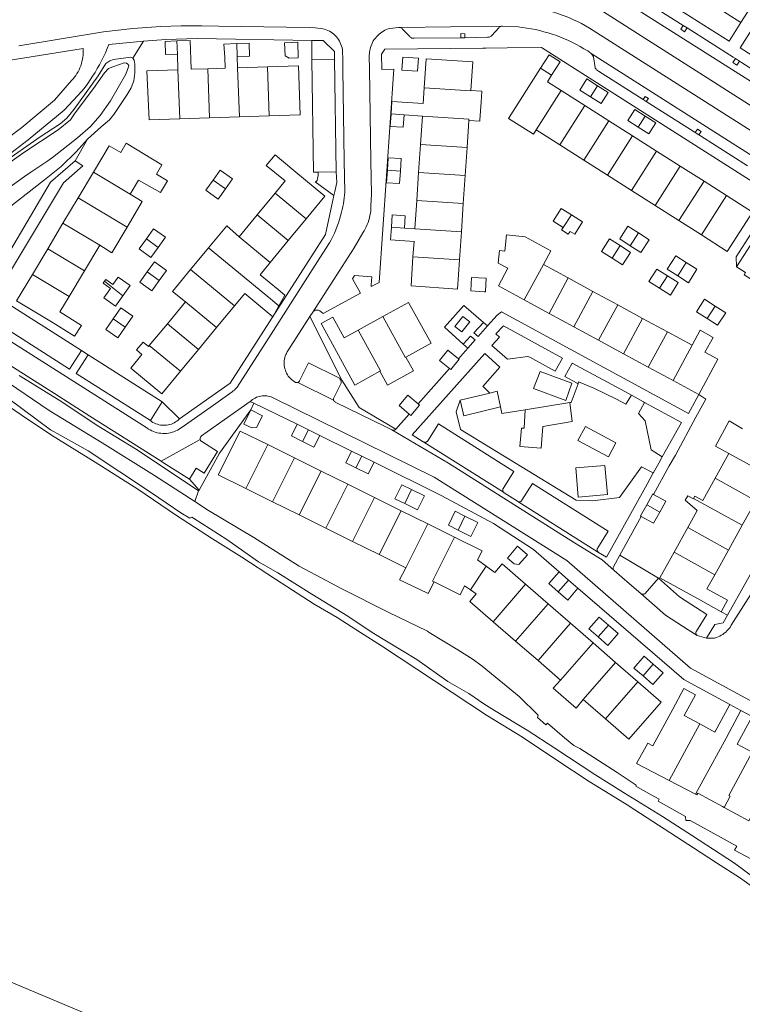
# Model space of a CAD drawing. Header units: metres. Extents: x 89888 to 94270, y 464165 to 468904.
# Tile 310 of 369: x 92801 to 92939, y 467279 to 467467. Entities that reach past the tile are written whole.
import ezdxf

# ---------------------------------------------------------------- set-up
doc = ezdxf.new("R2010")
doc.units = ezdxf.units.M
for name, color, linetype, lineweight in [('B_BEBOUWINGSGRENS_0', 251, 'CONTINUOUS', 13), ('B_TUSSENMUUR_0', 251, 'CONTINUOUS', 13), ('G_GRENS_ALGEMEEN_0', 251, 'CONTINUOUS', 13), ('T_CULTUURGRENS_0', 251, 'CONTINUOUS', 13), ('V_WEGGRENS_0', 251, 'CONTINUOUS', 13), ('W_WALBESCHERMING_LIJN_0', 251, 'CONTINUOUS', 13), ('W_WATERGRENS_0', 251, 'CONTINUOUS', 13)]:
    doc.layers.add(name, color=color, linetype=linetype, lineweight=lineweight)

msp = doc.modelspace()

# ---------------------------------------------------------------- linework, layer by layer
at = {"layer": 'B_BEBOUWINGSGRENS_0'}
for p, q in [((92943.13, 467473.79), (92938.73, 467466.89)), ((92938.73, 467466.89), (92933.51, 467470.22)), ((92830.87, 467460.87), (92830.97, 467457.87)), ((92842.41, 467458.24), (92842.33, 467460.37)), ((92874.02, 467460.28), (92873.85, 467457.79)), ((92887.03, 467453.89), (92887.4, 467459.39)), ((92902.01, 467460.7), (92900.4, 467458.17)), ((92848.12, 467458.43), (92842.41, 467458.24)), ((92900.4, 467458.17), (92894.28, 467448.55)), ((92911.29, 467454.8), (92909.27, 467456.09)), ((92908.89, 467451), (92904.34, 467453.89)), ((92913.47, 467448.09), (92908.89, 467451)), ((92831.34, 467448.49), (92837.05, 467448.68)), ((92837.05, 467448.68), (92842.76, 467448.87)), ((92842.76, 467448.87), (92848.46, 467449.06)), ((92874.28, 467449.24), (92877.77, 467448.99)), ((92877.77, 467448.99), (92877.41, 467443.58)), ((92886.31, 467442.99), (92886.65, 467448.16)), ((92918.01, 467445.2), (92913.47, 467448.09)), ((92917.07, 467448.17), (92919.08, 467446.89)), ((92899.56, 467446.38), (92904.09, 467443.49)), ((92922.6, 467442.29), (92918.01, 467445.2)), ((92877.41, 467443.58), (92877.05, 467438.21)), ((92885.95, 467437.62), (92886.31, 467442.99)), ((92904.09, 467443.49), (92908.67, 467440.57)), ((92927.12, 467439.41), (92922.6, 467442.29)), ((92908.67, 467440.57), (92913.2, 467437.69)), ((92814.81, 467438.24), (92811.9, 467433.35)), ((92871.07, 467438.64), (92870.91, 467436.23)), ((92877.05, 467438.21), (92876.69, 467432.81)), ((92931.69, 467436.51), (92927.12, 467439.41)), ((92885.59, 467432.23), (92885.95, 467437.62)), ((92913.2, 467437.69), (92917.78, 467434.77)), ((92936, 467433.77), (92931.69, 467436.51)), ((92917.78, 467434.77), (92922.31, 467431.89)), ((92811.9, 467433.35), (92808.98, 467428.46)), ((92849.58, 467434.23), (92846.14, 467430.06)), ((92876.69, 467432.81), (92876.33, 467427.42)), ((92885.23, 467426.84), (92885.59, 467432.23)), ((92922.31, 467431.89), (92926.87, 467428.99)), ((92846.14, 467430.06), (92842.71, 467425.9)), ((92852.07, 467425.14), (92855.51, 467429.32)), ((92926.87, 467428.99), (92931.17, 467426.25)), ((92808.98, 467428.46), (92806.06, 467423.58)), ((92876.33, 467427.42), (92874.34, 467427.56)), ((92919.13, 467426.61), (92917.11, 467427.91)), ((92848.64, 467420.97), (92852.07, 467425.14)), ((92884.87, 467421.46), (92885.23, 467426.84)), ((92915.61, 467424.18), (92913.59, 467425.47)), ((92937.91, 467420.1), (92941.96, 467426.45)), ((92806.06, 467423.58), (92803.14, 467418.68)), ((92813.09, 467419.36), (92816.01, 467424.26)), ((92836.83, 467423.78), (92833.38, 467419.61)), ((92875.97, 467422.05), (92875.6, 467416.46)), ((92928.28, 467420.93), (92926.26, 467422.21)), ((92810.17, 467414.47), (92813.09, 467419.36)), ((92905.67, 467417.99), (92900.93, 467420.57)), ((92910.42, 467415.41), (92905.67, 467417.99)), ((92820.45, 467414.55), (92821.86, 467416.52)), ((92889.57, 467415.36), (92889.84, 467415.35)), ((92897.27, 467413.8), (92902.02, 467411.22)), ((92915.15, 467412.84), (92910.42, 467415.41)), ((92832.4, 467413.4), (92828.96, 467409.23)), ((92838.37, 467408.49), (92841.81, 467412.67)), ((92919.9, 467410.26), (92915.15, 467412.84)), ((92820.9, 467408.58), (92822.36, 467410.65)), ((92870.21, 467410.62), (92865.48, 467408.01)), ((92902.02, 467411.22), (92906.77, 467408.64)), ((92924.66, 467407.68), (92919.9, 467410.26)), ((92828.96, 467409.23), (92825.5, 467405.04)), ((92834.92, 467404.32), (92838.37, 467408.49)), ((92906.77, 467408.64), (92911.5, 467406.07)), ((92929.4, 467405.1), (92924.66, 467407.68)), ((92831.46, 467400.12), (92834.92, 467404.32)), ((92874.6, 467402.86), (92879.42, 467405.51)), ((92911.5, 467406.07), (92916.25, 467403.49)), ((92916.25, 467403.49), (92921.01, 467400.91)), ((92921.01, 467400.91), (92925.75, 467398.33)), ((92925.75, 467398.33), (92930.67, 467395.66)), ((92853.82, 467389.98), (92855.96, 467388.92)), ((92855.96, 467388.92), (92858.12, 467387.85)), ((92853.29, 467383.55), (92848.19, 467386.08)), ((92858.4, 467381.02), (92853.29, 467383.55)), ((92864.21, 467384.84), (92866.16, 467383.87)), ((92866.16, 467383.87), (92868.51, 467382.71)), ((92933.79, 467379.65), (92936.41, 467384.39)), ((92863.5, 467378.49), (92858.4, 467381.02)), ((92868.59, 467375.97), (92863.5, 467378.49)), ((92843.98, 467377.67), (92849.09, 467375.14)), ((92849.09, 467375.14), (92854.2, 467372.61)), ((92873.72, 467373.43), (92868.59, 467375.97)), ((92874.38, 467374.78), (92876.82, 467373.57)), ((92941.58, 467375.34), (92938.97, 467370.64)), ((92854.2, 467372.61), (92859.3, 467370.08)), ((92878.82, 467370.91), (92873.72, 467373.43)), ((92883.93, 467368.37), (92878.82, 467370.91)), ((92882.74, 467370.64), (92884.59, 467369.72)), ((92938.97, 467370.64), (92936.35, 467365.9)), ((92859.3, 467370.08), (92864.39, 467367.56)), ((92925.95, 467365.5), (92928.56, 467370.21)), ((92864.39, 467367.56), (92869.52, 467365.02)), ((92869.52, 467365.02), (92874.62, 467362.49)), ((92923.24, 467360.6), (92925.95, 467365.5)), ((92936.35, 467365.9), (92933.74, 467361.18)), ((92903.93, 467361.73), (92905.75, 467360.15)), ((92901.82, 467355.61), (92897.53, 467359.34)), ((92905.75, 467360.15), (92907.55, 467358.58)), ((92906.13, 467351.87), (92901.82, 467355.61)), ((92891.31, 467352.18), (92895.61, 467348.46)), ((92910.43, 467348.13), (92906.13, 467351.87)), ((92895.61, 467348.46), (92899.92, 467344.73)), ((92914.73, 467344.39), (92910.43, 467348.13)), ((92911.41, 467349.26), (92913.28, 467347.64)), ((92899.92, 467344.73), (92904.23, 467341)), ((92919.02, 467340.66), (92914.73, 467344.39)), ((92918.26, 467343.31), (92920, 467341.79)), ((92908.54, 467337.27), (92912.84, 467333.56)), ((92936.64, 467336.32), (92938.75, 467335.17)), ((92938.75, 467335.17), (92940.86, 467334.03)), ((92912.84, 467333.56), (92917.29, 467329.71)), ((92930.04, 467319.14), (92924.99, 467321.77))]:
    msp.add_line(p, q, dxfattribs=at)
for points in [[(92830.79, 467463.38), (92828.52, 467463.3), (92828.61, 467460.8), (92830.87, 467460.87)], [(92836.69, 467458.06), (92833.5, 467457.95), (92833.32, 467463.46), (92830.79, 467463.38)], [(92842.24, 467462.87), (92839.79, 467462.77), (92839.93, 467460.27), (92840.01, 467458.16), (92836.69, 467458.06)], [(92842.33, 467460.37), (92844.69, 467460.47), (92844.59, 467462.96), (92842.24, 467462.87)], [(92852.29, 467460.06), (92854, 467460.12), (92853.9, 467463.12), (92851.4, 467463.04), (92851.49, 467460.54), (92852.29, 467460.06)], [(92873.85, 467457.79), (92876.85, 467457.59), (92877.01, 467460.08), (92874.02, 467460.28)], [(92887.4, 467459.39), (92878.51, 467459.98), (92878.14, 467454.4)], [(92902.51, 467456.83), (92904.12, 467459.36), (92902.01, 467460.7)], [(92830.97, 467457.87), (92825.06, 467457.68), (92825.45, 467448.3), (92831.34, 467448.49)], [(92848.46, 467449.06), (92854.38, 467449.25), (92854.05, 467458.62), (92848.12, 467458.43)], [(92904.34, 467453.89), (92901.71, 467455.56), (92902.51, 467456.83)], [(92909.27, 467456.09), (92907.93, 467453.98), (92909.96, 467452.69)], [(92878.14, 467454.4), (92877.94, 467451.4), (92871.95, 467451.8), (92871.79, 467449.42)], [(92888.99, 467451.65), (92889.12, 467453.67), (92889.13, 467453.75), (92887.03, 467453.89)], [(92909.96, 467452.69), (92911.98, 467451.4), (92913.32, 467453.51), (92911.29, 467454.8)], [(92886.65, 467448.16), (92888.74, 467448), (92888.76, 467448.26), (92888.99, 467451.65)], [(92920.42, 467449), (92918.41, 467450.28), (92917.07, 467448.17)], [(92871.79, 467449.42), (92871.63, 467447.01), (92874.12, 467446.84), (92874.28, 467449.24)], [(92894.28, 467448.55), (92899.02, 467445.53), (92899.56, 467446.38)], [(92919.08, 467446.89), (92921.12, 467445.59), (92922.46, 467447.7), (92920.42, 467449)], [(92820.08, 467441.99), (92817.85, 467443.32), (92814.81, 467438.24)], [(92821.85, 467434.03), (92823.44, 467436.7), (92827.66, 467434.36), (92828.97, 467436.58), (92826.85, 467437.88), (92827.88, 467439.65), (92821.09, 467443.79), (92820.08, 467441.99)], [(92853.15, 467438.56), (92849.62, 467441.57), (92847.89, 467439.51), (92851.51, 467436.57), (92849.58, 467434.23)], [(92873.56, 467438.46), (92873.72, 467440.85), (92871.23, 467441.02), (92871.07, 467438.64)], [(92840.08, 467435.03), (92841.45, 467436.96), (92839.09, 467438.65), (92837.71, 467436.72)], [(92855.51, 467429.32), (92859.08, 467433.65), (92853.15, 467438.56)], [(92870.91, 467436.23), (92873.4, 467436.07), (92873.56, 467438.46)], [(92837.71, 467436.72), (92836.34, 467434.79), (92838.7, 467433.1), (92840.08, 467435.03)], [(92821.25, 467427.7), (92824.16, 467432.65), (92821.85, 467434.03)], [(92931.17, 467426.25), (92936.13, 467423.09), (92940.96, 467430.62), (92936, 467433.77)], [(92906.28, 467430.09), (92904.35, 467431.31), (92902.82, 467428.89), (92904.73, 467427.68)], [(92874.34, 467427.56), (92874.49, 467429.91), (92872, 467430.08), (92871.84, 467427.73)], [(92904.73, 467427.68), (92904.42, 467427.19), (92905.7, 467426.38), (92906.04, 467426.91), (92906.93, 467426.35), (92908.44, 467428.73), (92906.28, 467430.09)], [(92816.01, 467424.26), (92818.35, 467422.78), (92821.25, 467427.7)], [(92827.18, 467423.85), (92828.57, 467425.78), (92826.33, 467427.4), (92824.94, 467425.47)], [(92842.71, 467425.9), (92840.31, 467427.99), (92836.83, 467423.78)], [(92871.84, 467427.73), (92871.68, 467425.29), (92876.17, 467424.99), (92875.97, 467422.05)], [(92917.11, 467427.91), (92915.53, 467425.46), (92917.55, 467424.16)], [(92824.94, 467425.47), (92823.54, 467423.54), (92825.78, 467421.92), (92827.18, 467423.85)], [(92900.93, 467420.57), (92902.36, 467423.21), (92897.41, 467425.9), (92893.88, 467426.28), (92893.55, 467423.12), (92892.55, 467423.23), (92892.3, 467420.85), (92894.14, 467419.85)], [(92913.59, 467425.47), (92912.05, 467423.06), (92914.07, 467421.77)], [(92917.55, 467424.16), (92919.57, 467422.85), (92921.15, 467425.3), (92919.13, 467426.61)], [(92914.07, 467421.77), (92916.09, 467420.48), (92917.63, 467422.89), (92915.61, 467424.18)], [(92875.6, 467416.46), (92884.5, 467415.87), (92884.87, 467421.46)], [(92926.26, 467422.21), (92924.65, 467419.65), (92926.67, 467418.37)], [(92827.38, 467417.49), (92828.81, 467419.44), (92826.52, 467421.11), (92825.1, 467419.15)], [(92833.38, 467419.61), (92829.91, 467415.41), (92832.4, 467413.4)], [(92850.3, 467412.64), (92851.46, 467414.7), (92850.17, 467415.76), (92846.7, 467418.62), (92848.64, 467420.97)], [(92894.14, 467419.85), (92892.32, 467416.49), (92897.27, 467413.8)], [(92924.68, 467418.4), (92922.62, 467419.7), (92921.11, 467417.32), (92923.17, 467416.01)], [(92926.67, 467418.37), (92928.7, 467417.09), (92930.31, 467419.65), (92928.28, 467420.93)], [(92945.42, 467417.18), (92944.31, 467415.43), (92944.14, 467415.54), (92939.33, 467418.6), (92939.6, 467419.02), (92937.91, 467420.1)], [(92803.14, 467418.68), (92800.1, 467413.6), (92807.13, 467409.38), (92811.16, 467406.86), (92812.51, 467408.9), (92808.38, 467411.48), (92810.17, 467414.47)], [(92821.86, 467416.52), (92819.57, 467418.17), (92818.55, 467416.75), (92817.2, 467417.72), (92816.94, 467417.36)], [(92825.1, 467419.15), (92823.67, 467417.2), (92825.96, 467415.53), (92827.38, 467417.49)], [(92889.84, 467415.35), (92889.84, 467415.44), (92889.99, 467417.93), (92887.16, 467418.1), (92887.01, 467415.52), (92889.57, 467415.36)], [(92923.17, 467416.01), (92925.23, 467414.71), (92926.74, 467417.1), (92924.68, 467418.4)], [(92816.94, 467417.36), (92816.68, 467416.99), (92818.07, 467415.99), (92816.78, 467414.2), (92819.03, 467412.58), (92820.45, 467414.55)], [(92841.81, 467412.67), (92843.76, 467415.03), (92847.21, 467412.17), (92849.13, 467410.57), (92850.3, 467412.64)], [(92933.8, 467412.61), (92931.79, 467413.91), (92930.26, 467411.52), (92932.27, 467410.22)], [(92822.36, 467410.65), (92820.05, 467412.27), (92818.6, 467410.19)], [(92879.42, 467405.51), (92875.11, 467413.32), (92870.21, 467410.62)], [(92932.27, 467410.22), (92934.28, 467408.93), (92935.82, 467411.31), (92933.8, 467412.61)], [(92818.6, 467410.19), (92817.15, 467408.12), (92819.45, 467406.5), (92820.9, 467408.58)], [(92865.48, 467408.01), (92862.77, 467406.52), (92860.6, 467410.46), (92858.41, 467409.25), (92860.58, 467405.31), (92864.83, 467397.49), (92869.65, 467400.14)], [(92931.82, 467403.79), (92933.4, 467406.61), (92930.93, 467407.99), (92929.4, 467405.1)], [(92825.5, 467405.04), (92825.36, 467404.86), (92824.33, 467405.71), (92823.04, 467404.22), (92824.1, 467403.34), (92821.96, 467400.74), (92827.92, 467395.83), (92831.46, 467400.12)], [(92869.65, 467400.14), (92871.1, 467397.49), (92871.23, 467397.56), (92875.95, 467400.15), (92876.05, 467400.21), (92874.6, 467402.86)], [(92882.99, 467400.64), (92881.06, 467402.22), (92882.67, 467404.19), (92884.68, 467402.54)], [(92884.68, 467402.54), (92884.83, 467402.42), (92883.22, 467400.46), (92882.99, 467400.64)], [(92930.67, 467395.66), (92934.32, 467402.43), (92931.82, 467403.79)], [(92875.21, 467391.94), (92873.3, 467393.55), (92874.98, 467395.55), (92876.97, 467393.87)], [(92876.97, 467393.87), (92877.2, 467393.67), (92875.53, 467391.68), (92875.21, 467391.94)], [(92844.91, 467392.72), (92843.58, 467390.03), (92845.11, 467389.28), (92846.04, 467389.37), (92847.15, 467391.61), (92844.91, 467392.72)], [(92854.85, 467386.68), (92852.71, 467387.74), (92853.82, 467389.98)], [(92936.41, 467384.39), (92933.87, 467385.77), (92936.47, 467390.61), (92939.03, 467389.12)], [(92848.19, 467386.08), (92842.91, 467388.69), (92838.7, 467380.29), (92843.98, 467377.67)], [(92858.12, 467387.85), (92857.01, 467385.61), (92854.85, 467386.68)], [(92865.05, 467381.63), (92863.1, 467382.59), (92864.21, 467384.84)], [(92868.51, 467382.71), (92867.4, 467380.47), (92865.05, 467381.63)], [(92875.7, 467377.47), (92873.85, 467378.39), (92872.52, 467375.7), (92874.38, 467374.78)], [(92929.69, 467375.78), (92929.92, 467376.23), (92931.43, 467375.41), (92933.79, 467379.65)], [(92876.82, 467373.57), (92878.15, 467376.26), (92875.7, 467377.47)], [(92920.71, 467374.55), (92921.88, 467376.64), (92922.01, 467376.56)], [(92922.01, 467376.56), (92924.37, 467375.24), (92923.21, 467373.17)], [(92928.56, 467370.21), (92930.35, 467373.44), (92928.07, 467375.44), (92928.57, 467376.31), (92929.65, 467375.7), (92929.69, 467375.78)], [(92919.67, 467372.35), (92919.52, 467372.43), (92920.71, 467374.55)], [(92885.91, 467372.41), (92884.07, 467373.33), (92882.74, 467370.64)], [(92884.59, 467369.72), (92887.04, 467368.51), (92888.37, 467371.2), (92885.91, 467372.41)], [(92923.21, 467373.17), (92922.02, 467371.03), (92919.67, 467372.35)], [(92890, 467362.82), (92888.33, 467364.01), (92889.21, 467365.76), (92883.93, 467368.37)], [(92896, 467366.64), (92894.03, 467364.37), (92895.32, 467363.25), (92896.25, 467363.11), (92897.89, 467364.99), (92896, 467366.64)], [(92897.53, 467359.34), (92893.05, 467363.24), (92891.66, 467361.63), (92890, 467362.82)], [(92874.62, 467362.49), (92873.41, 467360.21), (92878.61, 467357.71), (92878.89, 467357.58), (92880.03, 467359.81)], [(92903.78, 467357.88), (92901.96, 467359.47), (92903.93, 467361.73)], [(92933.74, 467361.18), (92932.23, 467358.47), (92936.17, 467356.29), (92934.96, 467354.1)], [(92880.03, 467359.81), (92885.01, 467357.34), (92885.85, 467359.03), (92886.96, 467358.26)], [(92934.96, 467354.1), (92931.02, 467356.28), (92923.24, 467360.6)], [(92886.96, 467358.26), (92888.07, 467357.49), (92886.82, 467356.06), (92891.31, 467352.18)], [(92907.55, 467358.58), (92905.58, 467356.32), (92903.78, 467357.88)], [(92913.38, 467351.53), (92911.62, 467353.05), (92909.65, 467350.79), (92911.41, 467349.26)], [(92913.28, 467347.64), (92915.25, 467349.9), (92913.38, 467351.53)], [(92921.96, 467344.06), (92920.23, 467345.57), (92918.26, 467343.31)], [(92920, 467341.79), (92921.88, 467340.16), (92923.85, 467342.42), (92921.96, 467344.06)], [(92904.23, 467341), (92902.82, 467339.48), (92907.19, 467335.6), (92908.54, 467337.27)], [(92917.29, 467329.71), (92923.47, 467336.79), (92919.02, 467340.66)], [(92924.99, 467321.77), (92918.77, 467325), (92920.94, 467328.95), (92921.87, 467328.42), (92925.69, 467335.44), (92927.84, 467339.39), (92930.04, 467338.2), (92927.89, 467334.25), (92930.88, 467332.62)], [(92930.88, 467332.62), (92933.77, 467331.05), (92936.64, 467336.32)], [(92940.86, 467334.03), (92937.99, 467328.76), (92940.89, 467327.18)], [(92935.52, 467316.63), (92935.24, 467316.77), (92930.46, 467319.34), (92930.3, 467319.01), (92930.04, 467319.14)], [(92941.4, 467316.19), (92940.24, 467314.06), (92935.52, 467316.63)]]:
    msp.add_lwpolyline(points, dxfattribs=at)
at = {"layer": 'B_TUSSENMUUR_0'}
for p, q in [((92830.79, 467463.38), (92830.87, 467460.87)), ((92842.24, 467462.87), (92842.33, 467460.37)), ((92830.97, 467457.87), (92831.34, 467448.49)), ((92836.69, 467458.06), (92837.05, 467448.68)), ((92842.41, 467458.24), (92842.76, 467448.87)), ((92848.12, 467458.43), (92848.46, 467449.06)), ((92900.4, 467458.17), (92902.51, 467456.83)), ((92904.34, 467453.89), (92899.56, 467446.38)), ((92911.29, 467454.8), (92909.96, 467452.69)), ((92908.89, 467451), (92904.09, 467443.49)), ((92871.79, 467449.42), (92874.28, 467449.24)), ((92913.47, 467448.09), (92908.67, 467440.57)), ((92920.42, 467449), (92919.08, 467446.89)), ((92918.01, 467445.2), (92913.2, 467437.69)), ((92877.41, 467443.58), (92886.31, 467442.99)), ((92922.6, 467442.29), (92917.78, 467434.77)), ((92814.81, 467438.24), (92821.85, 467434.03)), ((92871.07, 467438.64), (92873.56, 467438.46)), ((92877.05, 467438.21), (92885.95, 467437.62)), ((92927.12, 467439.41), (92922.31, 467431.89)), ((92837.71, 467436.72), (92840.08, 467435.03)), ((92931.69, 467436.51), (92926.87, 467428.99)), ((92811.9, 467433.35), (92821.25, 467427.7)), ((92849.58, 467434.23), (92855.51, 467429.32)), ((92885.59, 467432.23), (92876.69, 467432.81)), ((92936, 467433.77), (92931.17, 467426.25)), ((92846.14, 467430.06), (92852.07, 467425.14)), ((92906.28, 467430.09), (92904.73, 467427.68)), ((92808.98, 467428.46), (92816.01, 467424.26)), ((92871.84, 467427.73), (92874.34, 467427.56)), ((92876.33, 467427.42), (92885.23, 467426.84)), ((92824.94, 467425.47), (92827.18, 467423.85)), ((92842.71, 467425.9), (92848.64, 467420.97)), ((92919.13, 467426.61), (92917.55, 467424.16)), ((92806.06, 467423.58), (92813.09, 467419.36)), ((92915.61, 467424.18), (92914.07, 467421.77)), ((92884.87, 467421.46), (92875.97, 467422.05)), ((92841.81, 467412.67), (92833.38, 467419.61)), ((92900.93, 467420.57), (92897.27, 467413.8)), ((92928.28, 467420.93), (92926.67, 467418.37)), ((92810.17, 467414.47), (92803.14, 467418.68)), ((92825.1, 467419.15), (92827.38, 467417.49)), ((92905.67, 467417.99), (92902.02, 467411.22)), ((92924.68, 467418.4), (92923.17, 467416.01)), ((92816.94, 467417.36), (92820.45, 467414.55)), ((92910.42, 467415.41), (92906.77, 467408.64)), ((92832.4, 467413.4), (92838.37, 467408.49)), ((92915.15, 467412.84), (92911.5, 467406.07)), ((92933.8, 467412.61), (92932.27, 467410.22)), ((92818.6, 467410.19), (92820.9, 467408.58)), ((92919.9, 467410.26), (92916.25, 467403.49)), ((92828.96, 467409.23), (92834.92, 467404.32)), ((92924.66, 467407.68), (92921.01, 467400.91)), ((92825.5, 467405.04), (92831.46, 467400.12)), ((92929.4, 467405.1), (92925.75, 467398.33)), ((92854.85, 467386.68), (92855.96, 467388.92)), ((92843.98, 467377.67), (92848.19, 467386.08)), ((92849.09, 467375.14), (92853.29, 467383.55)), ((92865.05, 467381.63), (92866.16, 467383.87)), ((92936.41, 467384.39), (92944.2, 467380.08)), ((92854.2, 467372.61), (92858.4, 467381.02)), ((92859.3, 467370.08), (92863.5, 467378.49)), ((92933.79, 467379.65), (92941.58, 467375.34)), ((92875.7, 467377.47), (92874.38, 467374.78)), ((92864.39, 467367.56), (92868.59, 467375.97)), ((92929.69, 467375.78), (92938.97, 467370.64)), ((92873.72, 467373.43), (92869.52, 467365.02)), ((92885.91, 467372.41), (92884.59, 467369.72)), ((92878.82, 467370.91), (92874.62, 467362.49)), ((92928.56, 467370.21), (92936.35, 467365.9)), ((92933.74, 467361.18), (92925.95, 467365.5)), ((92890, 467362.82), (92886.96, 467358.26)), ((92897.53, 467359.34), (92891.31, 467352.18)), ((92905.75, 467360.15), (92903.78, 467357.88)), ((92901.82, 467355.61), (92895.61, 467348.46)), ((92906.13, 467351.87), (92899.92, 467344.73)), ((92911.41, 467349.26), (92913.38, 467351.53)), ((92910.43, 467348.13), (92904.23, 467341)), ((92914.73, 467344.39), (92908.54, 467337.27)), ((92920, 467341.79), (92921.96, 467344.06)), ((92912.84, 467333.56), (92919.02, 467340.66)), ((92924.99, 467321.77), (92930.88, 467332.62))]:
    msp.add_line(p, q, dxfattribs=at)
for points in [[(92878.14, 467454.4), (92887.03, 467453.81), (92887.03, 467453.89)], [(92886.65, 467448.16), (92886.67, 467448.4), (92877.77, 467448.99)], [(92836.83, 467423.78), (92848.69, 467413.97), (92850.3, 467412.64)], [(92870.21, 467410.62), (92874.49, 467402.8), (92874.6, 467402.86)], [(92869.65, 467400.14), (92869.75, 467400.2), (92865.48, 467408.01)], [(92920.71, 467374.55), (92920.85, 467374.47), (92923.21, 467373.17)], [(92883.93, 467368.37), (92879.73, 467359.96), (92880.03, 467359.81)], [(92938.75, 467335.17), (92935.89, 467329.9), (92930.04, 467319.14)], [(92935.52, 467316.63), (92936.65, 467318.77), (92936.4, 467318.91), (92940.89, 467327.18)]]:
    msp.add_lwpolyline(points, dxfattribs=at)
at = {"layer": 'G_GRENS_ALGEMEEN_0'}
msp.add_line((92834.94, 467377.23), (92834.2, 467375.17), dxfattribs=at)
for points in [[(92822.35, 467460.1), (92822.58, 467459.69), (92822.74, 467458.93), (92822.73, 467457.29), (92822.55, 467455.75), (92822.05, 467454.42), (92821.29, 467453.09), (92818.73, 467449.29), (92817.9, 467448.27), (92816.28, 467446.91), (92813.69, 467444.57)], [(92909.66, 467321.56), (92903.49, 467325.64), (92896.94, 467330.05), (92890.23, 467334.15), (92869.94, 467347.59), (92865.91, 467350.08), (92861.45, 467352.96), (92857.06, 467355.53), (92849.68, 467360.35), (92843.18, 467364.54), (92837.57, 467368.05), (92830.69, 467372.49), (92823.28, 467377.58), (92815.15, 467382.72), (92806.81, 467387.92), (92800.96, 467391.77), (92793.62, 467396.76), (92786.2, 467401.27), (92782.08, 467403.94), (92780.24, 467405.12), (92778.88, 467405.89), (92778.2, 467406.03), (92778, 467406.06)], [(92971.42, 467281.92), (92970.13, 467282.48), (92968.85, 467283.18), (92964.72, 467286.05), (92958.69, 467289.92), (92953.15, 467293.56), (92947.98, 467296.89), (92941.85, 467300.79), (92938.49, 467303.2), (92934.04, 467306.04), (92929.63, 467308.91), (92917.33, 467316.85), (92917.3, 467316.92), (92909.66, 467321.56)]]:
    msp.add_lwpolyline(points, dxfattribs=at)
at = {"layer": 'T_CULTUURGRENS_0'}
for p, q in [((92856.59, 467459.84), (92856.58, 467463.48)), ((92838.92, 467384.42), (92835.03, 467377.37))]:
    msp.add_line(p, q, dxfattribs=at)
for points in [[(92797.16, 467439.79), (92804.6, 467445.03), (92808.41, 467447.53), (92809.69, 467448.61), (92811.11, 467450.31), (92815.71, 467456.7), (92817.2, 467459.05), (92817.93, 467459.56), (92818.65, 467459.82), (92821.94, 467460.27), (92822.35, 467460.1)], [(92813.69, 467444.57), (92811.51, 467442.16), (92808.62, 467439.35), (92805.45, 467436.78), (92796.96, 467430.12)], [(92857.79, 467438.25), (92857.83, 467437.62), (92857.69, 467437.05), (92857.61, 467436.67), (92857.45, 467436.47), (92857.27, 467436.37), (92860.84, 467433.76)], [(92856.24, 467410.61), (92862.33, 467398.41), (92865.64, 467393.19), (92872.67, 467389.03)], [(92907.59, 467397.74), (92907.65, 467398.13), (92910.56, 467396.88), (92914.91, 467394.81), (92916.71, 467393.81), (92917.82, 467395.53)], [(92921.97, 467380.67), (92919.68, 467381.8), (92915.51, 467375.99), (92910.36, 467375.3), (92907.22, 467375.44), (92885.09, 467389), (92884.21, 467392.34), (92885.02, 467394.6)], [(92920.27, 467394.17), (92919.13, 467392.03), (92920.39, 467390.61)], [(92920.39, 467390.61), (92921.54, 467385.06), (92923.66, 467383.75)]]:
    msp.add_lwpolyline(points, dxfattribs=at)
at = {"layer": 'V_WEGGRENS_0'}
for p, q in [((92910.87, 467474.51), (92978.13, 467431.82)), ((92938.73, 467466.89), (92936.47, 467463.35)), ((92873.38, 467465.94), (92892.9, 467466.18)), ((92885.9, 467464.76), (92885.89, 467463.99)), ((92927.69, 467466.36), (92928.45, 467465.87)), ((92938.57, 467462.03), (92940.82, 467465.56)), ((92817.76, 467462.7), (92824.37, 467463.34)), ((92824.37, 467463.34), (92822.35, 467460.1)), ((92834.73, 467463.85), (92856.58, 467463.48)), ((92856.58, 467463.48), (92858.75, 467463.45)), ((92858.75, 467463.45), (92860.96, 467461.37)), ((92885.89, 467463.99), (92885.12, 467464)), ((92860.96, 467461.37), (92860.97, 467459.91)), ((92862.51, 467461.06), (92862.53, 467460.28)), ((92972.77, 467421.02), (92910.1, 467461)), ((92979.39, 467436.09), (92938.57, 467462.03)), ((92860.97, 467459.91), (92856.59, 467459.84)), ((92861.28, 467438.29), (92860.97, 467459.91)), ((92937.67, 467460), (92938.44, 467459.52)), ((92920.63, 467451.75), (92920.01, 467452.15)), ((92921.03, 467452.37), (92920.63, 467451.75)), ((92930.67, 467445.38), (92930, 467445.82)), ((92931.11, 467446.05), (92930.67, 467445.38)), ((92813.69, 467444.57), (92811.32, 467440.41)), ((92857.79, 467438.25), (92861.28, 467438.29)), ((92812.51, 467404.09), (92796.04, 467414.58)), ((92856.24, 467410.61), (92856.77, 467411.43)), ((92887.61, 467407.52), (92889.46, 467409.46)), ((92889.46, 467409.46), (92890.2, 467408.8)), ((92885.6, 467405.29), (92887, 467406.85)), ((92887, 467406.85), (92887.87, 467406.13)), ((92886.45, 467404.53), (92884.68, 467402.54)), ((92886.45, 467404.53), (92885.6, 467405.29)), ((92887.87, 467406.13), (92886.45, 467404.53)), ((92813.83, 467403.28), (92811.52, 467399.73)), ((92813.83, 467403.28), (92812.51, 467404.09)), ((92827.97, 467394.27), (92813.83, 467403.28)), ((92875.83, 467387.99), (92889.69, 467403.5)), ((92904.61, 467402.62), (92903.2, 467400.14)), ((92882.99, 467400.64), (92876.97, 467393.87)), ((92905.05, 467399.12), (92906.43, 467401.69)), ((92811.52, 467399.73), (92825.7, 467390.69)), ((92906.36, 467397.82), (92900.3, 467400.1)), ((92860.78, 467394.61), (92853.94, 467397.98)), ((92890.7, 467395.96), (92885.02, 467394.6)), ((92825.7, 467390.69), (92827.97, 467394.27)), ((92827.97, 467394.27), (92831.26, 467391)), ((92844.83, 467394.34), (92845.53, 467394)), ((92845.53, 467394), (92844.91, 467392.72)), ((92845.53, 467394), (92853.82, 467389.98)), ((92897.45, 467392.77), (92906.01, 467394.13)), ((92920.27, 467394.17), (92927.38, 467390.34)), ((92844.91, 467392.72), (92838.92, 467384.42)), ((92875.21, 467391.94), (92873.13, 467389.56)), ((92873.13, 467389.56), (92872.67, 467389.03)), ((92927.38, 467390.34), (92923.66, 467383.75)), ((92858.12, 467387.85), (92864.21, 467384.84)), ((92835.24, 467387.04), (92827.77, 467382.89)), ((92893.32, 467376.95), (92878.06, 467386.57)), ((92907.11, 467381.63), (92907.58, 467376.05)), ((92835.03, 467377.37), (92833.2, 467379.46)), ((92835.03, 467377.37), (92834.94, 467377.23)), ((92896.06, 467375.21), (92911.47, 467365.44)), ((92915.56, 467364.9), (92919.67, 467372.35)), ((92945.65, 467370.38), (92936.15, 467353.43)), ((92913.04, 467364.53), (92911.47, 467365.44)), ((92914.71, 467363.37), (92915.56, 467364.9)), ((92915.56, 467364.9), (92922.96, 467360.5)), ((92922.96, 467360.5), (92923.24, 467360.6)), ((92934.96, 467354.1), (92936.15, 467353.43)), ((92932.15, 467349.02), (92930.38, 467349.53))]:
    msp.add_line(p, q, dxfattribs=at)
for points in [[(92936.47, 467463.35), (92906.19, 467482.56), (92873.45, 467482.09)], [(92876.02, 467473.87), (92896.96, 467474.19), (92897.71, 467474.18), (92898.45, 467474.14), (92899.19, 467474.09), (92899.92, 467474.01), (92900.66, 467473.91), (92901.39, 467473.79), (92902.12, 467473.65), (92902.84, 467473.48), (92903.56, 467473.3), (92904.27, 467473.09), (92904.98, 467472.86), (92905.68, 467472.61), (92906.37, 467472.34), (92907.05, 467472.04), (92907.72, 467471.73), (92908.38, 467471.4), (92909.04, 467471.04), (92909.68, 467470.67), (92910.31, 467470.28), (92974.96, 467429.13)], [(92927.69, 467466.36), (92918.87, 467471.97), (92918.37, 467472.28)], [(92972.86, 467425.72), (92909.73, 467465.85), (92908.99, 467466.28), (92908.23, 467466.69), (92907.46, 467467.07), (92906.69, 467467.43), (92905.9, 467467.78), (92905.1, 467468.1), (92904.3, 467468.4), (92903.49, 467468.67), (92902.67, 467468.92), (92901.84, 467469.15), (92901.01, 467469.36), (92900.17, 467469.55), (92899.32, 467469.71), (92898.48, 467469.85), (92897.63, 467469.96), (92896.77, 467470.05), (92895.92, 467470.12), (92895.06, 467470.16), (92894.2, 467470.18), (92893.34, 467470.18), (92876.09, 467469.95)], [(92800.51, 467462.47), (92816.76, 467465.12), (92822.37, 467465.73), (92827.69, 467466.13), (92831.62, 467466.25), (92834.21, 467466.27)], [(92862.51, 467461.06), (92862.49, 467461.4), (92862.45, 467461.74), (92862.39, 467462.07), (92862.3, 467462.4), (92862.19, 467462.72), (92862.05, 467463.04), (92861.9, 467463.34), (92861.72, 467463.64), (92861.53, 467463.91), (92861.31, 467464.18), (92861.08, 467464.43), (92860.83, 467464.66), (92860.57, 467464.87), (92860.29, 467465.07), (92859.99, 467465.24), (92859.69, 467465.39), (92859.37, 467465.53), (92859.05, 467465.63), (92858.72, 467465.72), (92857.24, 467465.89), (92856.09, 467465.94), (92838.72, 467466.23), (92835.54, 467466.28), (92834.21, 467466.27)], [(92873.38, 467465.94), (92873.21, 467465.94), (92871.55, 467465.78), (92871.23, 467465.67), (92870.91, 467465.55), (92870.6, 467465.41), (92870.3, 467465.25), (92870.01, 467465.07), (92869.74, 467464.87), (92869.47, 467464.66), (92869.23, 467464.43), (92868.99, 467464.18), (92868.77, 467463.92), (92868.57, 467463.65), (92868.38, 467463.37), (92868.22, 467463.07), (92868.07, 467462.76), (92867.94, 467462.45), (92867.84, 467462.13), (92867.75, 467461.8)], [(92885.12, 467464), (92876.17, 467463.89), (92876.04, 467463.9), (92875.91, 467463.9), (92875.78, 467463.93), (92875.66, 467463.97), (92875.55, 467464.04), (92875.44, 467464.12), (92875.35, 467464.21), (92873.96, 467465.66), (92873.87, 467465.75), (92873.76, 467465.83), (92873.64, 467465.88), (92873.51, 467465.92), (92873.38, 467465.94)], [(92885.12, 467464), (92885.13, 467464.77), (92885.9, 467464.76)], [(92892.9, 467466.18), (92892.78, 467466.16), (92892.68, 467466.12), (92892.58, 467466.06), (92892.49, 467465.99), (92892.41, 467465.91), (92891.03, 467464.41), (92890.92, 467464.31), (92890.8, 467464.22), (92890.66, 467464.16), (92890.52, 467464.1), (92890.38, 467464.07), (92890.2, 467464.08), (92885.89, 467463.99)], [(92910.1, 467461), (92909.41, 467461.46), (92908.69, 467461.89), (92907.97, 467462.31), (92907.24, 467462.71), (92906.49, 467463.09), (92905.74, 467463.45), (92904.97, 467463.78), (92904.2, 467464.1), (92903.42, 467464.39), (92902.63, 467464.66), (92901.83, 467464.92), (92901.03, 467465.15), (92900.22, 467465.35), (92899.41, 467465.54), (92898.59, 467465.71), (92897.76, 467465.85), (92896.94, 467465.97), (92896.11, 467466.06), (92893.09, 467466.19), (92892.9, 467466.18)], [(92928.45, 467465.87), (92927.96, 467465.12), (92927.21, 467465.6), (92927.69, 467466.36)], [(92937.67, 467460), (92937.24, 467460.28), (92928.45, 467465.87)], [(92792.27, 467436.76), (92802.29, 467444.47), (92809.22, 467450.11), (92812.68, 467453.84), (92813.2, 467454.52), (92813.71, 467455.21), (92814.2, 467455.91), (92814.66, 467456.62), (92815.12, 467457.35), (92815.55, 467458.08), (92815.96, 467458.83), (92816.36, 467459.59), (92816.74, 467460.35), (92817.1, 467461.13), (92817.44, 467461.91), (92817.76, 467462.7)], [(92824.37, 467463.34), (92828.69, 467463.67), (92834.73, 467463.85)], [(92779.01, 467459.78), (92779.94, 467459.61), (92780.88, 467459.45), (92781.82, 467459.31), (92782.76, 467459.19), (92783.7, 467459.08), (92784.65, 467458.99), (92785.77, 467458.91), (92786.89, 467458.85), (92788.01, 467458.81), (92789.14, 467458.8), (92790.26, 467458.81), (92791.38, 467458.84), (92792.51, 467458.9), (92793.63, 467458.98), (92794.74, 467459.09), (92795.86, 467459.22), (92796.97, 467459.37), (92798.08, 467459.55), (92812.82, 467461.93)], [(92812.82, 467461.93), (92812.84, 467461.52), (92812.84, 467461.1), (92812.82, 467460.68), (92812.77, 467460.26), (92812.7, 467459.85), (92812.62, 467459.44), (92812.51, 467459.03), (92812.37, 467458.63), (92812.22, 467458.24), (92812.05, 467457.86), (92811.86, 467457.49), (92811.65, 467457.12), (92811.42, 467456.77), (92811.17, 467456.43), (92810.9, 467456.11), (92810.62, 467455.8), (92807.34, 467452.01), (92801.12, 467446.83), (92792.72, 467440.61)], [(92856.77, 467411.43), (92856.87, 467411.55), (92856.98, 467411.66), (92857.11, 467411.74), (92857.25, 467411.8), (92857.4, 467411.84), (92857.56, 467411.86), (92857.71, 467411.85), (92857.86, 467411.82), (92858.01, 467411.77), (92858.15, 467411.7), (92858.76, 467411.21), (92865.9, 467415.08), (92864.38, 467417.85), (92864.8, 467418.49), (92868.09, 467418.23), (92867.97, 467416.68), (92867.94, 467416.34), (92869.47, 467417.13), (92872.3, 467457.95), (92869.98, 467457.93), (92869.94, 467460.85), (92870.61, 467461.77)], [(92867.75, 467461.8), (92867.69, 467461.52), (92867.65, 467461.23), (92867.62, 467460.94), (92867.61, 467460.66), (92867.61, 467460.37)], [(92870.61, 467461.77), (92889.35, 467462), (92889.9, 467462.01), (92893.98, 467462.06), (92900.59, 467462.14), (92945.29, 467433.67), (92937.81, 467422.01), (92937.91, 467420.1)], [(92910.1, 467461), (92910.34, 467460.68), (92910.49, 467460.32), (92910.83, 467458.31), (92910.87, 467458.18), (92910.93, 467458.07), (92911, 467457.97), (92911.09, 467457.87), (92911.19, 467457.79), (92911.3, 467457.72), (92911.48, 467457.59), (92920.01, 467452.15)], [(92787.58, 467413.07), (92825.04, 467389.27), (92825.34, 467389.07), (92825.65, 467388.89), (92825.98, 467388.73), (92826.31, 467388.59), (92826.65, 467388.47), (92827, 467388.37), (92827.36, 467388.3), (92827.72, 467388.25), (92828.08, 467388.23), (92828.44, 467388.22), (92828.8, 467388.24), (92829.16, 467388.29), (92829.52, 467388.36), (92829.87, 467388.45), (92830.21, 467388.56), (92830.55, 467388.7), (92830.87, 467388.85), (92831.19, 467389.03), (92831.49, 467389.22), (92831.78, 467389.44), (92837.79, 467393.67), (92841.37, 467396.22), (92841.58, 467396.36), (92841.78, 467396.52), (92841.96, 467396.7), (92842.14, 467396.88), (92842.3, 467397.07), (92848.82, 467407.25), (92858.12, 467421.82), (92859.96, 467424.69), (92860.3, 467425.3), (92860.62, 467425.93), (92860.93, 467426.57), (92861.21, 467427.22), (92861.47, 467427.88), (92861.71, 467428.54), (92861.92, 467429.21), (92862.12, 467429.89), (92862.29, 467430.58), (92862.43, 467431.12), (92862.55, 467431.66), (92862.66, 467432.21), (92862.75, 467432.76), (92862.82, 467433.32), (92862.88, 467433.87), (92862.91, 467434.43), (92862.83, 467440.4), (92862.54, 467457.95), (92862.53, 467460.28)], [(92856.59, 467459.84), (92856.91, 467438.24), (92857.79, 467438.25)], [(92867.61, 467460.37), (92867.66, 467458.04), (92867.91, 467440.36), (92868.02, 467434.11), (92867.92, 467431.71), (92867.91, 467431.26), (92867.88, 467430.82), (92867.82, 467430.37), (92867.74, 467429.93), (92867.64, 467429.49), (92867.52, 467429.05), (92867.38, 467428.63), (92867.22, 467428.21), (92867.03, 467427.8), (92866.83, 467427.4), (92866.61, 467427.01), (92866.37, 467426.62), (92864.69, 467423.77), (92861.84, 467419.32), (92856.77, 467411.43)], [(92938.44, 467459.52), (92937.96, 467458.75), (92937.19, 467459.24), (92937.67, 467460)], [(92947.66, 467453.65), (92938.83, 467459.27), (92938.44, 467459.52)], [(92920.01, 467452.15), (92920.41, 467452.77), (92921.03, 467452.37)], [(92920.63, 467451.75), (92929.76, 467445.97), (92930, 467445.82)], [(92930, 467445.82), (92930.43, 467446.49), (92931.11, 467446.05)], [(92930.67, 467445.38), (92930.99, 467445.19), (92939.99, 467439.45)], [(92811.32, 467440.41), (92806.58, 467436.34), (92794.38, 467415.73)], [(92796.04, 467414.58), (92796.41, 467415.16), (92809.05, 467436.24), (92812.75, 467439.49), (92811.32, 467440.41)], [(92861.28, 467438.29), (92861.38, 467436.3), (92861.01, 467434.56), (92860.84, 467433.76)], [(92860.84, 467433.76), (92859.23, 467426.34), (92841.01, 467397.82), (92831.26, 467391)], [(92796.04, 467414.58), (92793.8, 467411), (92810.22, 467400.54), (92812.51, 467404.09)], [(92889.46, 467409.46), (92885.73, 467412.75), (92881.97, 467408.55), (92885.6, 467405.29)], [(92827.77, 467382.89), (92814.14, 467391.53), (92807.35, 467395.86), (92800.18, 467400.43), (92785.69, 467409.63), (92785.44, 467409.79), (92785.88, 467410.47)], [(92851.53, 467403.03), (92851.59, 467403.2), (92851.65, 467403.36), (92851.73, 467403.51), (92851.8, 467403.67), (92851.89, 467403.82), (92852.57, 467404.91), (92856.24, 467410.61)], [(92885.54, 467410.61), (92884.01, 467408.67), (92885.29, 467407.66)], [(92885.29, 467407.66), (92886.82, 467409.6), (92885.54, 467410.61)], [(92930.67, 467395.66), (92928.72, 467392.06), (92892.91, 467411.51), (92892.06, 467410.9), (92890.2, 467408.8)], [(92890.2, 467408.8), (92888.42, 467406.79), (92887.61, 467407.52)], [(92891.09, 467405.06), (92892.53, 467406.68), (92891.85, 467407.28), (92893.27, 467408.85), (92904.61, 467402.62)], [(92903.2, 467400.14), (92898.32, 467402.8), (92897.97, 467402.93), (92894.06, 467402.46), (92891.09, 467405.06)], [(92853.94, 467397.98), (92853.85, 467397.96), (92853.76, 467397.95), (92853.66, 467397.95), (92853.57, 467397.97), (92853.48, 467398), (92853.22, 467398.16), (92852.97, 467398.34), (92852.73, 467398.53), (92852.51, 467398.74), (92852.3, 467398.97), (92852.11, 467399.22), (92851.94, 467399.47), (92851.79, 467399.74), (92851.66, 467400.02), (92851.55, 467400.31), (92851.46, 467400.6), (92851.39, 467400.9), (92851.34, 467401.21), (92851.32, 467401.52), (92851.32, 467401.82), (92851.34, 467402.13), (92851.38, 467402.44), (92851.45, 467402.74), (92851.53, 467403.03)], [(92889.69, 467403.5), (92892.6, 467400.89), (92889.36, 467397.21), (92889.54, 467397.06), (92890.7, 467395.96)], [(92860.78, 467394.61), (92860.76, 467394.7), (92860.76, 467394.79), (92860.77, 467394.88), (92860.8, 467394.97), (92860.84, 467395.05), (92862.1, 467397.59), (92862.16, 467397.73), (92862.21, 467397.87), (92862.22, 467398.01), (92862.22, 467398.16), (92862.19, 467398.3), (92862.15, 467398.44), (92862.08, 467398.57), (92861.99, 467398.69), (92861.89, 467398.79), (92861.77, 467398.87), (92861.64, 467398.94), (92855.99, 467401.72), (92854.28, 467398.3), (92854.24, 467398.22), (92854.18, 467398.14), (92854.11, 467398.08), (92854.03, 467398.03), (92853.94, 467397.98)], [(92906.43, 467401.69), (92916.52, 467396.23), (92917.82, 467395.53)], [(92800.62, 467399.3), (92808.75, 467394.27), (92815.31, 467389.9), (92822.88, 467385.27), (92830.63, 467380.1), (92834.94, 467377.23)], [(92900.3, 467400.1), (92899.01, 467396.82), (92905.2, 467394.51), (92906.36, 467397.82)], [(92907.59, 467397.74), (92907.4, 467397.85), (92905.05, 467399.12)], [(92906.01, 467394.13), (92906.24, 467394.16), (92907.59, 467397.74)], [(92966.04, 467397.27), (92964.55, 467394.91), (92955.29, 467380.39), (92946.2, 467366.11), (92936.9, 467351.51), (92936.72, 467351.22), (92936.52, 467350.94), (92936.31, 467350.67), (92936.07, 467350.41), (92935.82, 467350.18), (92935.55, 467349.96), (92935.27, 467349.76), (92934.98, 467349.58), (92934.67, 467349.41), (92934.35, 467349.27), (92934.03, 467349.15), (92933.7, 467349.05), (92932.15, 467349.02)], [(92846.84, 467395.39), (92846.56, 467395.32), (92846.29, 467395.24), (92846.02, 467395.14), (92845.76, 467395.01), (92845.51, 467394.87), (92845.27, 467394.71), (92845.04, 467394.54), (92844.83, 467394.34)], [(92846.84, 467395.39), (92847.13, 467395.43), (92847.41, 467395.45), (92847.7, 467395.45), (92847.99, 467395.42), (92848.27, 467395.38), (92848.55, 467395.32), (92848.83, 467395.23), (92849.1, 467395.13), (92880.04, 467379.86), (92905.39, 467363.91), (92929.09, 467343.28), (92974.86, 467318.44)], [(92890.7, 467395.96), (92892.08, 467396.33), (92892.73, 467393.34)], [(92917.82, 467395.53), (92917.9, 467395.48), (92920.07, 467394.28), (92920.27, 467394.17)], [(92922.01, 467376.56), (92925.02, 467382.03), (92926.2, 467384.04), (92930.09, 467391.32), (92932.03, 467394.81), (92930.67, 467395.66)], [(92835.24, 467387.04), (92835.22, 467387.13), (92835.22, 467387.23), (92835.23, 467387.32), (92835.25, 467387.41), (92835.29, 467387.5), (92835.48, 467387.77), (92839.85, 467390.86), (92844.83, 467394.34)], [(92871.9, 467388.91), (92870.76, 467389.46), (92861.1, 467394.23), (92861.06, 467394.25), (92860.98, 467394.3), (92860.91, 467394.36), (92860.85, 467394.44), (92860.81, 467394.52), (92860.78, 467394.61)], [(92885.02, 467394.6), (92885.71, 467391.62), (92892.73, 467393.34)], [(92892.73, 467393.34), (92893, 467392.06), (92897.45, 467392.77)], [(92897.45, 467392.77), (92897.23, 467389.22), (92896.71, 467389.22), (92896.45, 467385.71), (92900.51, 467385.38), (92900.84, 467389.58), (92906.41, 467390.53), (92906.01, 467394.13)], [(92831.26, 467391), (92831.04, 467390.79), (92830.8, 467390.6), (92830.54, 467390.43), (92830.28, 467390.28), (92830.01, 467390.15), (92829.73, 467390.03), (92829.43, 467389.94), (92829.14, 467389.87), (92828.84, 467389.82), (92828.54, 467389.79), (92828.23, 467389.79), (92827.93, 467389.8), (92827.63, 467389.84), (92827.33, 467389.9), (92827.04, 467389.98), (92826.75, 467390.08), (92826.47, 467390.21), (92826.2, 467390.35), (92825.94, 467390.51), (92825.7, 467390.69)], [(92893.32, 467376.95), (92893.24, 467377.04), (92893.18, 467377.14), (92893.15, 467377.25), (92893.14, 467377.37), (92893.15, 467377.48), (92893.18, 467377.6), (92893.24, 467377.7), (92895.26, 467380.93), (92880.84, 467390.04), (92878.8, 467386.81), (92878.74, 467386.72), (92878.66, 467386.65), (92878.57, 467386.59), (92878.47, 467386.55), (92878.37, 467386.53), (92878.26, 467386.52), (92878.16, 467386.54), (92878.06, 467386.57)], [(92908.97, 467389.53), (92907.54, 467386.87), (92913.39, 467383.74), (92914.81, 467386.4), (92908.97, 467389.53)], [(92872.67, 467389.03), (92872.54, 467388.89), (92872.41, 467388.86), (92872.29, 467388.84), (92872.16, 467388.85), (92872.03, 467388.87), (92871.9, 467388.91)], [(92871.9, 467388.91), (92882.76, 467382.51), (92895.27, 467374.64), (92906.88, 467367.27), (92912.18, 467364), (92914.43, 467362.04)], [(92878.06, 467386.57), (92878.01, 467386.59), (92877.95, 467386.63), (92875.83, 467387.99)], [(92833.2, 467379.46), (92834.47, 467381.55), (92835.98, 467380.6), (92838.57, 467384.74), (92835.54, 467386.68), (92835.46, 467386.73), (92835.38, 467386.8), (92835.33, 467386.87), (92835.28, 467386.95), (92835.24, 467387.04)], [(92923.66, 467383.75), (92923.58, 467383.6), (92923, 467382.55), (92922.01, 467380.75), (92921.97, 467380.67)], [(92833.2, 467379.46), (92828.24, 467382.59), (92827.77, 467382.89)], [(92868.51, 467382.71), (92881.49, 467376.29), (92891.4, 467370.96), (92899.01, 467366), (92903.93, 467361.73)], [(92907.58, 467376.05), (92913.17, 467376.52), (92912.7, 467382.1), (92907.11, 467381.63)], [(92921.97, 467380.67), (92920.79, 467378.54), (92913.04, 467364.53)], [(92911.47, 467365.44), (92911.39, 467365.51), (92911.32, 467365.59), (92911.26, 467365.69), (92911.23, 467365.79), (92911.21, 467365.9), (92911.21, 467366.01), (92911.23, 467366.12), (92911.27, 467366.22), (92911.32, 467366.31), (92913.34, 467369.52), (92898.85, 467378.64), (92896.83, 467375.44), (92896.76, 467375.35), (92896.69, 467375.27), (92896.6, 467375.21), (92896.49, 467375.16), (92896.38, 467375.14), (92896.27, 467375.14), (92896.16, 467375.16), (92896.06, 467375.21)], [(92896.06, 467375.21), (92895.99, 467375.25), (92893.41, 467376.88), (92893.37, 467376.9), (92893.32, 467376.95)], [(92914.43, 467362.04), (92914.36, 467362.13), (92914.31, 467362.23), (92914.28, 467362.34), (92914.27, 467362.45), (92914.29, 467362.56), (92914.32, 467362.67), (92914.71, 467363.37)], [(92919.56, 467357.56), (92917.43, 467359.41), (92914.5, 467361.97), (92914.43, 467362.04)], [(92922.96, 467360.5), (92920.44, 467357.61), (92920.35, 467357.54), (92920.24, 467357.48), (92920.13, 467357.44), (92920.01, 467357.42), (92919.89, 467357.42), (92919.77, 467357.45), (92919.66, 467357.49), (92919.56, 467357.56)], [(92930.38, 467349.53), (92930.3, 467349.59), (92930.22, 467349.68), (92930.17, 467349.77), (92930.13, 467349.87), (92930.1, 467349.98), (92930.1, 467350.09), (92930.12, 467350.19), (92930.15, 467350.29), (92930.21, 467350.39), (92932.24, 467353.56), (92926.96, 467356.97), (92922.96, 467360.5)], [(92907.55, 467358.58), (92927.79, 467341.13), (92936.64, 467336.32)], [(92919.56, 467357.56), (92924.3, 467353.41), (92928.61, 467350.64), (92930.38, 467349.53)], [(92936.15, 467353.43), (92935.34, 467351.97), (92933.75, 467351.63), (92932.15, 467349.02)]]:
    msp.add_lwpolyline(points, dxfattribs=at)
at = {"layer": 'W_WALBESCHERMING_LIJN_0'}
msp.add_line((92923.08, 467318.2), (92922.92, 467317.82), dxfattribs=at)
for points in [[(92834.2, 467375.17), (92836.84, 467373.46), (92845.52, 467368.29), (92854.2, 467362.84), (92862.51, 467358.42), (92871.24, 467354.02), (92878.72, 467350.37), (92879.06, 467350.13)], [(92879.06, 467350.13), (92884.54, 467346.8), (92887.5, 467344.92), (92889.19, 467343.64), (92896.3, 467337.83), (92899.96, 467334.3), (92899.8, 467333.85), (92901.41, 467332.43), (92901.74, 467332.73), (92904.96, 467329.97), (92906.78, 467328.49), (92907.89, 467327.88), (92915.04, 467323.29), (92918.7, 467320.91), (92918.62, 467320.69), (92921.56, 467319.05), (92923.08, 467318.2)], [(92922.92, 467317.82), (92928.11, 467314.9), (92928.18, 467314.14), (92929, 467314.12), (92932.96, 467311.92), (92937.93, 467309.23), (92937.48, 467308.46), (92941.84, 467306.11), (92951.82, 467300.05), (92957.39, 467296.59), (92958.54, 467295.87), (92966.4, 467291.24)]]:
    msp.add_lwpolyline(points, dxfattribs=at)
at = {"layer": 'W_WATERGRENS_0'}
for points in [[(92806.07, 467440.43), (92807, 467441.04), (92811.79, 467444.83), (92814.24, 467447), (92816.1, 467449.1), (92818.08, 467451.89), (92821, 467457), (92821.55, 467458.43), (92821.56, 467458.67), (92821.42, 467458.91), (92821.15, 467459.12), (92820.71, 467459.16), (92818.51, 467458.42), (92817.72, 467458.12), (92816.93, 467457.28), (92814.85, 467454.28), (92811.32, 467449.59), (92810.42, 467448.27), (92808.07, 467446.37), (92801.5, 467442.01), (92794.51, 467437.11)], [(92793.96, 467432.02), (92796.5, 467433.78), (92801.63, 467437.43), (92802.8, 467438.27), (92806.07, 467440.43)], [(92834.2, 467375.17), (92826.5, 467380.15), (92816.5, 467386.43), (92806.35, 467392.61), (92796.87, 467398.99)], [(92795.81, 467396.87), (92806.57, 467388.92), (92808.45, 467387.91), (92813.77, 467384.89), (92825.92, 467376.88), (92831.56, 467373.02), (92833.26, 467371.99), (92833.54, 467372.1), (92833.65, 467372.2), (92833.99, 467372.03), (92840.32, 467367.94), (92846.4, 467363.64), (92850.08, 467361.52), (92856.58, 467357.46), (92863.49, 467353.23), (92868.15, 467350.08), (92873.94, 467346.6)], [(92873.94, 467346.6), (92876.73, 467344.92), (92882.66, 467340.7), (92886.68, 467338.42), (92889.51, 467336.43), (92891.57, 467335.18), (92897.84, 467331.38), (92903.15, 467327.95), (92910.76, 467322.93), (92916.27, 467319.47), (92923.7, 467314.85), (92929.45, 467311.18), (92937.51, 467305.93), (92941.44, 467302.99), (92942.89, 467302.12), (92950.33, 467297.44), (92951.47, 467296.42), (92953.53, 467295.21), (92958.7, 467291.95), (92965.52, 467287.57), (92969.31, 467285.08), (92971.2, 467283.9), (92973.4, 467282.72)], [(92709.32, 467319.75), (92736.34, 467309.49), (92877.9, 467250), (92886.74, 467246.28), (92939.86, 467224.53)]]:
    msp.add_lwpolyline(points, dxfattribs=at)

doc.saveas('drawing.dxf')
